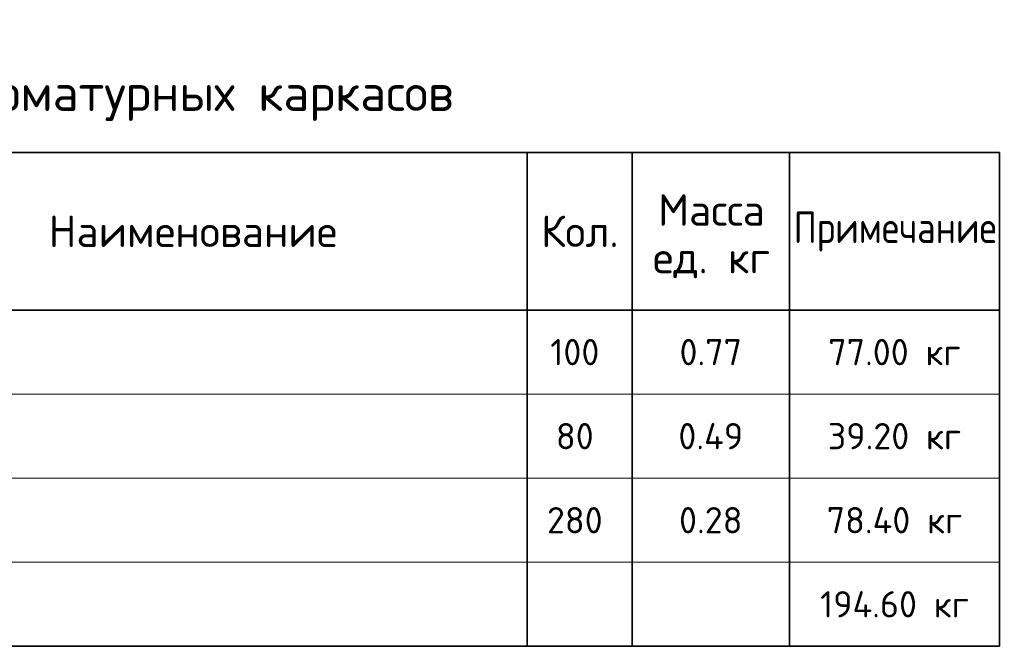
# Model space of a CAD drawing. Header units: metres. Extents: x -38 to 93, y -15 to 21.
# Tile 257 of 257: x 78 to 88, y 10 to 16. Entities that reach past the tile are written whole.
import ezdxf

# ---------------------------------------------------------------- set-up
doc = ezdxf.new("R2010")
doc.units = ezdxf.units.M
doc.styles.add('ARIAL', font='arial.ttf')
doc.styles.add('ISOCPEUR', font='txt')

msp = doc.modelspace()

# ---------------------------------------------------------------- linework, layer by layer
at = {"color": 7, "linetype": 'Continuous', "lineweight": 35, "transparency": 33554687}
for p, q in [((87.7302, 14.8941), (69.2302, 14.8941)), ((83.2302, 14.8941), (83.2302, 13.3941)), ((84.2302, 14.8941), (84.2302, 13.3941)), ((85.7302, 14.8941), (85.7302, 13.3941)), ((87.7302, 14.8941), (87.7302, 13.3941)), ((87.7302, 13.3941), (69.2302, 13.3941)), ((83.2302, 13.3941), (83.2302, 12.5941)), ((84.2302, 13.3941), (84.2302, 12.5941)), ((85.7302, 13.3941), (85.7302, 12.5941)), ((87.7302, 13.3941), (87.7302, 12.5941)), ((83.2302, 12.5941), (83.2302, 11.7941)), ((84.2302, 12.5941), (84.2302, 11.7941)), ((85.7302, 12.5941), (85.7302, 11.7941)), ((87.7302, 12.5941), (87.7302, 11.7941)), ((83.2302, 11.7941), (83.2302, 10.9941)), ((84.2302, 11.7941), (84.2302, 10.9941)), ((85.7302, 11.7941), (85.7302, 10.9941)), ((87.7302, 11.7941), (87.7302, 10.9941)), ((83.2302, 10.9941), (83.2302, 10.1941)), ((84.2302, 10.9941), (84.2302, 10.1941)), ((85.7302, 10.9941), (85.7302, 10.1941)), ((87.7302, 10.1941), (87.7302, 10.9941)), ((69.2302, 10.1941), (87.7302, 10.1941))]:
    msp.add_line(p, q, dxfattribs=at)
at = {"color": 7, "linetype": 'Continuous', "lineweight": 13, "transparency": 33554687}
for p, q in [((69.2302, 13.3941), (87.7302, 13.3941)), ((69.2302, 12.5941), (87.7302, 12.5941)), ((69.2302, 11.7941), (87.7302, 11.7941)), ((69.2302, 10.9941), (87.7302, 10.9941))]:
    msp.add_line(p, q, dxfattribs=at)

# ---------------------------------------------------------------- texts
at = {"color": 7, "linetype": 'Continuous', "lineweight": 35, "transparency": 33554687, "style": 'ISOCPEUR'}
for s, insert, char_height, width, attachment_point in [('\\A1;{\\fISOCPEUR|i0|b0;\\H0.350000;\\W1.000000;\\C7;Спецификация арматурных каркасов}\\P', (78.4802, 15.1941), 0.35, 8.363517, 8), ('\\A1;{\\fISOCPEUR|i0|b0;\\H0.300000;\\W1.000000;\\C7;Наименование}\\P', (80.0475, 14.1441), 0.3, 2.786667, 5), ('\\A1;{\\fISOCPEUR|i0|b0;\\H0.300000;\\W1.000000;\\C7;Кол.}\\P', (83.7335, 14.1441), 0.3, 0.888889, 5), ('\\A1;{\\fISOCPEUR|i0|b0;\\H0.300000;\\W0.833333;\\C7;Примечание}\\P', (86.737, 14.1411), 0.3, 1.946667, 5), ('\\A1;{\\fISOCPEUR|i0|b0;\\H0.250000;\\W1.000000;\\C7;77.00 кг}\\P', (86.7302, 12.9941), 0.25, 1.395283, 5), ('\\A1;{\\fISOCPEUR|i0|b0;\\H0.250000;\\W1.000000;\\C7;39.20 кг}\\P', (86.7302, 12.1941), 0.25, 1.395283, 5), ('\\A1;{\\fISOCPEUR|i0|b0;\\H0.250000;\\W1.000000;\\C7;78.40 кг}\\P', (86.7302, 11.3941), 0.25, 1.42037, 5), ('\\A1;{\\fISOCPEUR|i0|b0;\\H0.250000;\\W1.000000;\\C7;194.60 кг}\\P', (86.7302, 10.5941), 0.25, 1.541803, 5)]:
    msp.add_mtext(s, dxfattribs=dict(at, insert=insert, char_height=char_height, width=width, attachment_point=attachment_point))
at = {"color": 7, "linetype": 'Continuous', "lineweight": 35, "transparency": 33554687, "insert": (84.9869, 14.4965), "char_height": 0.3, "width": 1.244513, "attachment_point": 2, "line_spacing_factor": 0.903614, "style": 'ARIAL'}
msp.add_mtext('\\A1;{\\fISOCPEUR|i0|b0;\\H0.300000;\\W1.000000;\\C7;Масса}\\P{\\fISOCPEUR|i0|b0;\\H0.300000;\\W1.000000;\\C7;ед. кг}\\P', dxfattribs=at)
at = {"color": 7, "linetype": 'Continuous', "lineweight": 13, "transparency": 33554687, "char_height": 0.25, "attachment_point": 5, "style": 'ISOCPEUR'}
for s, insert, width in [('\\A1;{\\fISOCPEUR|i0|b0;\\H0.250000;\\W1.000000;\\C7;100}\\P', (83.6852, 12.9941), 0.578261), ('\\A1;{\\fISOCPEUR|i0|b0;\\H0.250000;\\W1.000000;\\C7;0.77}\\P', (84.9802, 12.9941), 0.715385), ('\\A1;{\\fISOCPEUR|i0|b0;\\H0.250000;\\W1.000000;\\C7;80}\\P', (83.6852, 12.1941), 0.459375), ('\\A1;{\\fISOCPEUR|i0|b0;\\H0.250000;\\W1.000000;\\C7;0.49}\\P', (84.9802, 12.1941), 0.740741), ('\\A1;{\\fISOCPEUR|i0|b0;\\H0.250000;\\W1.000000;\\C7;280}\\P', (83.6852, 11.3941), 0.63913), ('\\A1;{\\fISOCPEUR|i0|b0;\\H0.250000;\\W1.000000;\\C7;0.28}\\P', (84.9802, 11.3941), 0.715385)]:
    msp.add_mtext(s, dxfattribs=dict(at, insert=insert, width=width))

doc.saveas('drawing.dxf')
